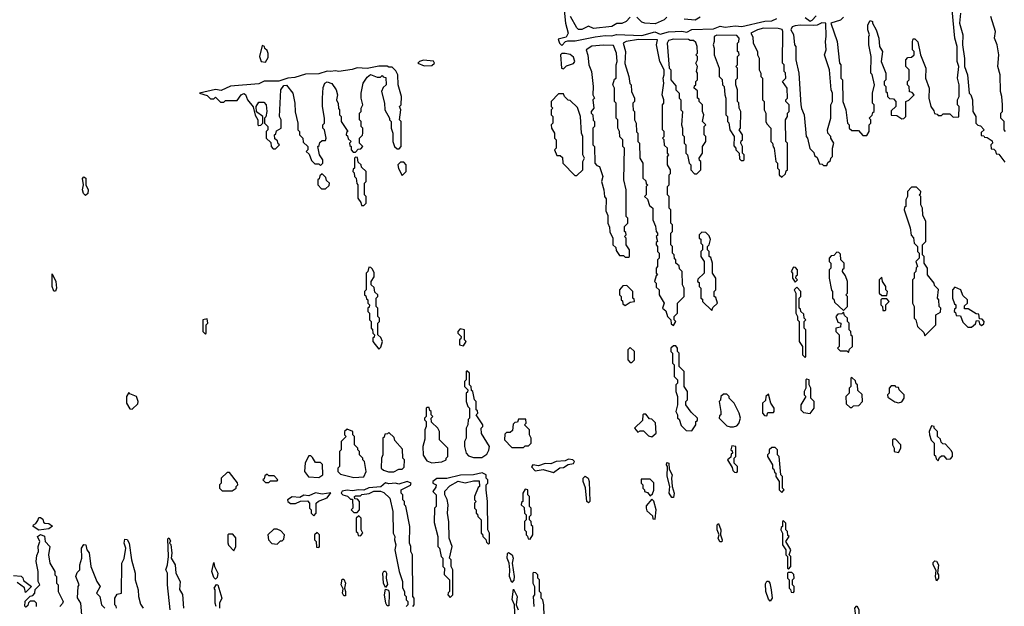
# Model space of a CAD drawing. Extents: x 2737310 to 2869991, y 870230 to 1012730.
# Tile 293 of 479: x 2778680 to 2784591, y 956797 to 960315. Entities that reach past the tile are written whole.
import ezdxf

# ---------------------------------------------------------------- set-up
doc = ezdxf.new("R2010")
doc.units = 0

msp = doc.modelspace()

# ---------------------------------------------------------------- linework, layer by layer
at = {"layer": '0CON02XD'}
for points in [[(2781925.7, 960595), (2781957.1, 960295), (2781972.5, 960235), (2781959.7, 960210.3), (2781911.7, 960198.3), (2781920, 960175), (2781935, 960160), (2781956.1, 960183.9), (2781971.4, 960188.6), (2782015, 960188.6), (2782135, 960213.1), (2782195, 960221.4), (2782235, 960218), (2782263.2, 960226.8), (2782415, 960221.2), (2782492.1, 960242.1), (2782525, 960228), (2782575, 960241.8), (2782655, 960246.7), (2782685, 960240.8), (2782715, 960256.9), (2782845, 960261.5), (2782885, 960276.7), (2782915, 960270.5), (2782975, 960279.1), (2783015, 960274.3), (2783152.8, 960307.2), (2783195, 960309.4), (2783225, 960323.5)], [(2783765, 959620), (2783780, 959645), (2783780, 959685), (2783790, 959695), (2783790, 959715), (2783780, 959725), (2783798.3, 959741.7), (2783801.7, 959758.3), (2783810, 959765), (2783810, 959805), (2783800, 959815), (2783800, 959875), (2783812.5, 959925), (2783797, 959987), (2783790, 959995), (2783792.5, 960095), (2783777.5, 960165), (2783777.5, 960215), (2783782.5, 960225), (2783772.5, 960255), (2783772.5, 960285), (2783785, 960310), (2783800, 960305), (2783800, 960295), (2783822.5, 960255), (2783837.5, 960205), (2783842.5, 960155), (2783860, 960125), (2783852.5, 960065), (2783880, 959995), (2783880, 959955), (2783870, 959945), (2783870, 959925), (2783880, 959915), (2783880, 959885), (2783888.3, 959878.3), (2783890, 959855), (2783901.7, 959841.7), (2783925, 959840), (2783940, 959825), (2783940, 959795), (2783911.7, 959768.3), (2783911.7, 959741.7), (2783945, 959740), (2783975, 959720), (2783988.3, 959721.7), (2784000, 959735), (2784000, 959825), (2784018.3, 959831.7), (2784050, 959865), (2784038.3, 959878.3), (2784021.7, 959881.7), (2784020, 959915), (2784010, 959925), (2784010, 959945), (2784020, 959955), (2784020, 960015), (2784000, 960035), (2784000, 960075), (2784011.7, 960088.3), (2784035, 960090), (2784050, 960105), (2784050, 960125), (2784040, 960135), (2784040, 960185), (2784045, 960200), (2784055, 960200), (2784071.7, 960181.7), (2784087.5, 960105), (2784120, 960025), (2784117.5, 959965), (2784140, 959905), (2784137.5, 959845), (2784150, 959795), (2784168.3, 959768.3), (2784171.7, 959751.7), (2784188.3, 959748.3), (2784195, 959740), (2784215, 959740), (2784225, 959750), (2784265, 959750), (2784285, 959730), (2784318.3, 959731.7), (2784320, 959795), (2784310, 959805), (2784310, 959835), (2784320, 959855), (2784320, 959925), (2784310, 959965), (2784317.5, 960035), (2784307.5, 960065), (2784307.5, 960155), (2784293.3, 960205), (2784277.5, 960375)], [(2784327.5, 960355), (2784322.5, 960295), (2784342.5, 960225), (2784340, 960165), (2784353, 960083), (2784352.5, 960035), (2784370, 959985), (2784380, 959875), (2784390, 959865), (2784400, 959835), (2784402.5, 959765), (2784420, 959735), (2784420, 959695), (2784431.7, 959681.7), (2784448.3, 959678.3), (2784470, 959655), (2784451.7, 959638.3), (2784451.7, 959621.7), (2784468.3, 959618.3), (2784471.7, 959611.7), (2784488.3, 959608.3), (2784518.3, 959588.3), (2784520, 959575), (2784510, 959565), (2784511.7, 959541.7), (2784528.3, 959538.3), (2784538.3, 959528.3), (2784541.7, 959511.7), (2784558.3, 959508.3), (2784595, 959460)], [(2782345, 960330), (2782320, 960305), (2782295, 960293.3), (2782265, 960292.5), (2782235, 960273.8), (2782125, 960262.5), (2782095, 960277.5), (2782055, 960257.5), (2782035, 960257.5), (2782025, 960267.5), (2781986.1, 960333.9)], [(2782565, 960330), (2782550, 960315), (2782495, 960290), (2782433.6, 960293.6), (2782415, 960300), (2782385, 960330)], [(2782765, 960330), (2782735, 960313.3), (2782668.3, 960318.3)], [(2783525, 959440), (2783531.7, 959458.3), (2783548.3, 959471.7), (2783550, 959485), (2783560, 959495), (2783560, 959545), (2783567.5, 959575), (2783550, 959605), (2783550, 959615), (2783532.5, 959635), (2783530, 959655), (2783550, 959725), (2783550, 959805), (2783560, 959825), (2783560, 959875), (2783552.5, 959895), (2783542.5, 960015), (2783512.5, 960105), (2783522.5, 960135), (2783516.7, 960185), (2783522.5, 960215), (2783520, 960295), (2783495, 960296.7), (2783467, 960283), (2783445, 960280), (2783365, 960283.3), (2783335, 960278.8), (2783317, 960273), (2783310, 960255), (2783326.4, 960226.4), (2783332.5, 960165), (2783340, 960155), (2783340, 960075), (2783357.5, 959995), (2783370, 959805), (2783373, 959783), (2783390, 959745), (2783402.5, 959615), (2783410, 959605), (2783423, 959543), (2783448.3, 959518.3), (2783451.7, 959501.7), (2783468.3, 959488.3), (2783481.7, 959451.7), (2783498.3, 959448.3), (2783505, 959440), (2783525, 959440)], [(2783395, 960329.4), (2783425, 960306.7), (2783438, 960312), (2783460.9, 960339.1)], [(2783625, 960330), (2783607.1, 960312.9), (2783550, 960295), (2783587.5, 960185), (2783602.5, 960055), (2783610, 960045), (2783610, 959965), (2783620, 959955), (2783622.5, 959825), (2783640, 959775), (2783650, 959695), (2783660, 959685), (2783660, 959665), (2783675, 959650), (2783715, 959650), (2783741.7, 959621.7), (2783765, 959620)], [(2784597.5, 959645), (2784590, 959655), (2784590, 959705), (2784570, 959725), (2784570, 959755), (2784580, 959765), (2784580, 959805), (2784576.7, 959855), (2784567.5, 959885), (2784566.7, 959985), (2784552.5, 960035), (2784557.5, 960105), (2784547.5, 960165), (2784532.5, 960205), (2784537.5, 960245), (2784510, 960335)], [(2783255, 959370), (2783278.3, 959391.7), (2783281.7, 959408.3), (2783290, 959415), (2783290, 959575), (2783280, 959585), (2783277.5, 959715), (2783290, 959735), (2783290, 959755), (2783300, 959765), (2783300, 959805), (2783280, 959825), (2783280, 959835), (2783290, 959845), (2783287.5, 959905), (2783260, 959945), (2783280, 959965), (2783277, 959997), (2783270, 960005), (2783270, 960045), (2783260, 960055), (2783262.5, 960245), (2783257, 960257), (2783233, 960263), (2783146.4, 960263.6), (2783110, 960255), (2783070, 960235), (2783081.7, 960211.7), (2783082.5, 960175), (2783110, 960125), (2783110, 960105), (2783120, 960085), (2783120, 960015), (2783130, 959995), (2783130, 959975), (2783140, 959965), (2783140, 959835), (2783150, 959825), (2783150, 959775), (2783160, 959755), (2783160, 959705), (2783165, 959690), (2783190, 959665), (2783190, 959585), (2783200, 959575), (2783203, 959553), (2783210, 959545), (2783220, 959465), (2783230, 959455), (2783230, 959425), (2783240, 959415), (2783240, 959385), (2783255, 959370)], [(2782605, 958480), (2782620, 958505), (2782610, 958515), (2782610, 958535), (2782630, 958555), (2782630, 958615), (2782670, 958655), (2782670, 958705), (2782660, 958725), (2782657.5, 958805), (2782641.7, 958821.7), (2782638.3, 958838.3), (2782620, 958855), (2782620, 958875), (2782611.7, 958881.7), (2782610, 958905), (2782600, 958915), (2782600, 958955), (2782590, 958965), (2782590, 959035), (2782600, 959045), (2782600, 959085), (2782590, 959095), (2782590, 959175), (2782580, 959185), (2782580, 959255), (2782570, 959265), (2782570, 959315), (2782580, 959325), (2782580, 959385), (2782587, 959393), (2782587.5, 959415), (2782570, 959445), (2782570, 959495), (2782577.5, 959505), (2782570, 959515), (2782570, 959545), (2782551.7, 959561.7), (2782550, 959595), (2782540, 959605), (2782550, 959615), (2782550, 959645), (2782540, 959655), (2782540, 959805), (2782547.5, 959815), (2782547.5, 959835), (2782537.5, 959865), (2782547.5, 959935), (2782542.5, 959965), (2782550, 959985), (2782550, 960015), (2782522.5, 960065), (2782502.5, 960165), (2782510, 960195), (2782395, 960196.2), (2782320, 960185), (2782302.5, 960175), (2782316.7, 960125), (2782313.6, 960053.6), (2782337.5, 959975), (2782343, 959933), (2782350, 959925), (2782352.5, 959885), (2782370, 959845), (2782370, 959825), (2782360, 959815), (2782360, 959805), (2782363.6, 959773.6), (2782370, 959765), (2782370, 959715), (2782380, 959695), (2782383, 959643), (2782390, 959635), (2782390, 959585), (2782400, 959575), (2782402.5, 959485), (2782420, 959455), (2782420, 959365), (2782438.3, 959348.3), (2782441.7, 959331.7), (2782450, 959325), (2782440, 959315), (2782440, 959265), (2782430, 959255), (2782448.3, 959238.3), (2782461.7, 959201.7), (2782480, 959185), (2782480, 959115), (2782497, 959077), (2782500, 959045), (2782510, 959035), (2782508.3, 959021.7), (2782500, 959015), (2782510, 958985), (2782501.7, 958978.3), (2782500, 958965), (2782510, 958955), (2782510, 958925), (2782520, 958915), (2782520, 958885), (2782510, 958875), (2782510, 958835), (2782500, 958825), (2782500, 958795), (2782510, 958785), (2782501.7, 958778.3), (2782490, 958745), (2782500, 958735), (2782501.7, 958711.7), (2782520, 958695), (2782520, 958665), (2782550, 958615), (2782540, 958585), (2782558.3, 958568.3), (2782570, 958535), (2782590, 958515), (2782591.7, 958491.7), (2782605, 958480)], [(2782745, 959390), (2782770, 959415), (2782770, 959465), (2782761.7, 959471.7), (2782760, 959485), (2782780, 959515), (2782780, 959555), (2782800, 959585), (2782800, 959615), (2782790, 959625), (2782790, 959675), (2782800, 959685), (2782780, 959705), (2782787.5, 959745), (2782780, 959765), (2782780, 959805), (2782760, 959825), (2782758.3, 959838.3), (2782750, 959845), (2782748.3, 959888.3), (2782730, 959905), (2782731.7, 959918.3), (2782740, 959925), (2782740, 959945), (2782750, 959955), (2782750, 959995), (2782742.5, 960005), (2782750, 960035), (2782740, 960055), (2782750, 960075), (2782750, 960095), (2782740, 960105), (2782750, 960115), (2782747.5, 960155), (2782738.3, 960178.3), (2782725, 960190), (2782705, 960190), (2782695, 960197.5), (2782605, 960198.8), (2782575, 960190), (2782567.5, 960175), (2782580, 960025), (2782590, 960015), (2782590, 959955), (2782618.3, 959918.3), (2782620, 959895), (2782640, 959875), (2782640, 959845), (2782650, 959835), (2782650, 959775), (2782660, 959765), (2782652.5, 959685), (2782660, 959665), (2782660, 959625), (2782670, 959615), (2782670, 959575), (2782680, 959565), (2782680, 959515), (2782690, 959505), (2782700, 959455), (2782710, 959445), (2782710, 959415), (2782731.7, 959391.7), (2782745, 959390)], [(2783025, 959470), (2783030, 959475), (2783030, 959505), (2783020, 959515), (2783020, 959555), (2783010, 959575), (2783011.7, 959588.3), (2783020, 959595), (2783020, 959625), (2783000, 959655), (2783007.5, 959665), (2783010, 959765), (2783000, 959785), (2782997, 959817), (2782990, 959825), (2782990, 959895), (2782980, 959925), (2782980, 959955), (2782990, 959965), (2782990, 960025), (2782980, 960035), (2782990, 960045), (2782990, 960095), (2783000, 960105), (2782998.3, 960118.3), (2782990, 960125), (2782990, 960175), (2782997, 960183), (2783000, 960205), (2782985, 960220), (2782865, 960222.5), (2782850, 960215), (2782850, 960185), (2782842.5, 960165), (2782850, 960145), (2782850, 960105), (2782880, 960025), (2782880, 959975), (2782897, 959957), (2782900, 959925), (2782910, 959915), (2782912.5, 959865), (2782920, 959845), (2782920, 959745), (2782930, 959735), (2782930, 959705), (2782937, 959697), (2782942.5, 959655), (2782970, 959615), (2782968.3, 959558.3), (2782980, 959545), (2782980, 959535), (2783000, 959515), (2783001.7, 959481.7), (2783011.7, 959471.7), (2783025, 959470)], [(2780155, 960060), (2780171.7, 960088.3), (2780171.7, 960111.7), (2780165, 960130), (2780151.7, 960141.7), (2780150, 960155), (2780135, 960160), (2780120, 960095), (2780130, 960065), (2780155, 960060)], [(2782335, 958890), (2782340, 958895), (2782340, 958935), (2782320, 958965), (2782320, 959005), (2782310, 959015), (2782320, 959025), (2782318.3, 959038.3), (2782310, 959045), (2782310, 959075), (2782330, 959095), (2782330, 959125), (2782320, 959135), (2782320, 959295), (2782307.5, 959355), (2782310, 959545), (2782300, 959555), (2782300, 959595), (2782283, 959613), (2782280, 959645), (2782270, 959665), (2782270, 959715), (2782260, 959725), (2782260, 959815), (2782250, 959825), (2782250, 959905), (2782240, 959925), (2782251.7, 959958.3), (2782260, 959965), (2782260, 960045), (2782266.7, 960065), (2782263.3, 960115), (2782245, 960160), (2782185, 960162.5), (2782113.9, 960156.1), (2782080, 960135), (2782091.7, 960101.7), (2782097.5, 960045), (2782112.5, 960005), (2782122.5, 959915), (2782120, 959865), (2782130, 959845), (2782120, 959835), (2782127.5, 959785), (2782110, 959765), (2782110, 959755), (2782120, 959745), (2782123, 959713), (2782130, 959705), (2782130, 959675), (2782120, 959665), (2782120, 959565), (2782130, 959555), (2782132.5, 959455), (2782145, 959440), (2782160, 959435), (2782180, 959375), (2782172.5, 959345), (2782187.5, 959295), (2782190, 959255), (2782201.7, 959241.7), (2782198.3, 959168.3), (2782211.7, 959141.7), (2782210, 959095), (2782221.7, 959071.7), (2782223, 959043), (2782240, 959005), (2782240, 958965), (2782258.3, 958948.3), (2782261.7, 958931.7), (2782281.7, 958901.7), (2782305, 958900), (2782315, 958890), (2782335, 958890)], [(2781108.3, 960038.3), (2781155, 960040), (2781170, 960055), (2781165, 960067.5), (2781105, 960072.5), (2781080, 960065), (2781070, 960055), (2781108.3, 960038.3)], [(2781945, 960020), (2781961.7, 960038.3), (2782005, 960052.5), (2782013.3, 960065), (2782005, 960090), (2781985, 960106.7), (2781955, 960113.3), (2781935, 960112.5), (2781927.5, 960105), (2781932.5, 960025), (2781945, 960020)], [(2780485, 959440), (2780500, 959455), (2780500, 959475), (2780480, 959505), (2780470, 959555), (2780478.3, 959561.7), (2780481.7, 959578.3), (2780495, 959590), (2780515, 959590), (2780520, 959605), (2780510, 959655), (2780500, 959665), (2780500, 959685), (2780510, 959695), (2780510, 959725), (2780497.5, 959795), (2780496.7, 959845), (2780500.7, 959909.3), (2780512.5, 959935), (2780525, 959942.5), (2780553, 959933), (2780580, 959895), (2780587.5, 959865), (2780582.5, 959835), (2780591.7, 959811.7), (2780593, 959783), (2780600, 959775), (2780600, 959745), (2780610, 959735), (2780610, 959705), (2780650, 959645), (2780641.7, 959638.3), (2780640, 959625), (2780648.3, 959618.3), (2780651.7, 959601.7), (2780670, 959585), (2780660, 959575), (2780661.7, 959561.7), (2780670, 959555), (2780670, 959535), (2780681.7, 959521.7), (2780695, 959520), (2780711.7, 959538.3), (2780728.3, 959541.7), (2780740, 959555), (2780720, 959575), (2780720, 959605), (2780737, 959623), (2780740, 959635), (2780740, 959665), (2780730, 959675), (2780730, 959705), (2780720, 959715), (2780720, 959755), (2780730, 959765), (2780730, 959785), (2780740, 959805), (2780730, 959845), (2780730, 959875), (2780742.5, 959935), (2780765, 959970), (2780785, 959987.5), (2780825, 959970), (2780845, 959970), (2780855, 959980), (2780861.7, 959971.7), (2780878.3, 959968.3), (2780880, 959925), (2780861.7, 959908.3), (2780852.5, 959885), (2780870, 959815), (2780872.5, 959775), (2780900, 959725), (2780900, 959715), (2780910, 959705), (2780910, 959665), (2780920, 959635), (2780920, 959585), (2780930, 959555), (2780945, 959540), (2780958.3, 959541.7), (2780970, 959555), (2780970, 959705), (2780960, 959715), (2780967.5, 959775), (2780960, 959795), (2780970, 959805), (2780972.5, 959855), (2780952.5, 959925), (2780950, 959985), (2780938.3, 960008.3), (2780915, 960030), (2780895, 960030), (2780885, 960036.7), (2780835, 960036.7), (2780765, 960022.5), (2780705, 960026.7), (2780675, 960016.2), (2780596.1, 960003.9), (2780575, 960008.8), (2780545, 960003.8), (2780525, 960006), (2780475, 959990), (2780395, 959988), (2780331.7, 959968.3), (2780290, 959965), (2780235, 959946.2), (2780147, 959947), (2780115, 959931.2), (2779945, 959916), (2779889.3, 959890.7), (2779855, 959896.2), (2779760, 959875), (2779805, 959860), (2779825, 959840), (2779845, 959840), (2779855, 959850), (2779885, 959820), (2779905, 959820), (2779915, 959830), (2779985, 959830), (2780010, 959865), (2780025, 959872.5), (2780035, 959867.5), (2780047.5, 959835), (2780081.7, 959791.7), (2780093, 959743), (2780110, 959715), (2780110, 959685), (2780115, 959680), (2780128.3, 959681.7), (2780140, 959695), (2780140, 959735), (2780101.7, 959761.7), (2780100, 959795), (2780115, 959820), (2780145, 959820), (2780160, 959805), (2780162.5, 959765), (2780157, 959733), (2780150, 959725), (2780150, 959695), (2780170, 959675), (2780170, 959655), (2780160, 959645), (2780160, 959605), (2780188.3, 959578.3), (2780190, 959555), (2780201.7, 959541.7), (2780215, 959540), (2780240, 959565), (2780231.7, 959571.7), (2780228.3, 959588.3), (2780211.7, 959601.7), (2780210, 959625), (2780218.3, 959631.7), (2780221.7, 959648.3), (2780250, 959665), (2780250, 959715), (2780240, 959735), (2780247.5, 959895), (2780265, 959920), (2780281.7, 959921.7), (2780320, 959875), (2780332.5, 959815), (2780333.6, 959763.6), (2780350, 959695), (2780350, 959655), (2780360, 959645), (2780360, 959625), (2780380, 959605), (2780381.7, 959581.7), (2780410, 959555), (2780410, 959535), (2780400, 959525), (2780418.3, 959508.3), (2780431.7, 959471.7), (2780451.7, 959451.7), (2780475, 959450), (2780485, 959440)], [(2782025, 959380), (2782060, 959415), (2782060, 959465), (2782070, 959485), (2782060, 959505), (2782060, 959615), (2782052.5, 959635), (2782047.5, 959735), (2782028.3, 959788.3), (2781985, 959830), (2781971.7, 959831.7), (2781950, 959855), (2781945, 959870), (2781915, 959870), (2781870, 959825), (2781870, 959795), (2781880, 959785), (2781870, 959775), (2781870, 959745), (2781880, 959735), (2781880, 959695), (2781870, 959685), (2781872.5, 959665), (2781890, 959635), (2781890, 959605), (2781900, 959595), (2781900, 959545), (2781890, 959535), (2781905, 959500), (2781925, 959500), (2781938.3, 959488.3), (2781940, 959455), (2782011.7, 959381.7), (2782025, 959380)], [(2780745, 959200), (2780760, 959215), (2780760, 959255), (2780750, 959265), (2780750, 959335), (2780760, 959345), (2780760, 959405), (2780731.7, 959431.7), (2780730, 959445), (2780711.7, 959461.7), (2780708.3, 959488.3), (2780695, 959490), (2780690, 959485), (2780690, 959425), (2780681.7, 959418.3), (2780680, 959405), (2780687, 959397), (2780690, 959375), (2780700, 959365), (2780703, 959333), (2780710, 959325), (2780710, 959245), (2780728.3, 959218.3), (2780731.7, 959201.7), (2780745, 959200)], [(2780975, 959380), (2781000, 959405), (2781000, 959445), (2780985, 959460), (2780965, 959460), (2780950, 959445), (2780953, 959423), (2780975, 959380)], [(2779075, 959260), (2779062.9, 959272.9), (2779056, 959295), (2779063.3, 959325), (2779057, 959363), (2779065, 959372.5), (2779076.7, 959365), (2779077.5, 959325), (2779091.2, 959295), (2779088, 959272), (2779075, 959260)], [(2780515, 959300), (2780538.3, 959321.7), (2780540, 959335), (2780521.7, 959351.7), (2780518.3, 959368.3), (2780495, 959390), (2780481.7, 959378.3), (2780478.3, 959361.7), (2780470, 959355), (2780470, 959325), (2780491.7, 959301.7), (2780515, 959300)], [(2784115, 958420), (2784180, 958485), (2784180, 958545), (2784208.3, 958561.7), (2784210, 958585), (2784200, 958595), (2784197.5, 958635), (2784190, 958645), (2784197, 958697), (2784171.7, 958721.7), (2784170, 958735), (2784130, 958785), (2784130, 958825), (2784110, 958855), (2784110, 958895), (2784100, 958905), (2784100, 958965), (2784120, 958985), (2784120, 959105), (2784103, 959143), (2784100, 959185), (2784090, 959205), (2784090, 959255), (2784080, 959265), (2784088.3, 959271.7), (2784090, 959285), (2784065, 959310), (2784035, 959310), (2784010, 959285), (2784010, 959255), (2784000, 959235), (2784000, 959195), (2783991.7, 959188.3), (2783990, 959175), (2784027, 959067), (2784033, 959023), (2784047, 959007), (2784050, 958975), (2784070, 958955), (2784070, 958925), (2784080, 958915), (2784080, 958885), (2784060, 958865), (2784070, 958835), (2784063, 958827), (2784060, 958805), (2784050, 958795), (2784050, 958765), (2784040, 958755), (2784040, 958615), (2784050, 958595), (2784050, 958525), (2784060, 958515), (2784070, 958475), (2784108.3, 958438.3), (2784115, 958420)], [(2782835, 958570), (2782841.7, 958588.3), (2782870, 958615), (2782858.3, 958648.3), (2782850, 958655), (2782850, 958685), (2782860, 958695), (2782860, 958765), (2782840, 958795), (2782840, 958855), (2782828.3, 958888.3), (2782820, 958895), (2782820, 958925), (2782810, 958935), (2782810, 958955), (2782820, 958965), (2782827, 958997), (2782818.3, 959018.3), (2782798.3, 959038.3), (2782775, 959040), (2782760, 959025), (2782760, 959005), (2782768.3, 958998.3), (2782770, 958975), (2782780, 958965), (2782780, 958935), (2782770, 958925), (2782770, 958895), (2782790, 958865), (2782790, 958795), (2782751.7, 958758.3), (2782750, 958745), (2782758.3, 958738.3), (2782760, 958715), (2782770, 958705), (2782770, 958645), (2782778.3, 958638.3), (2782780, 958625), (2782835, 958570)], [(2783625, 958570), (2783650, 958595), (2783650, 958655), (2783640, 958665), (2783650, 958675), (2783650, 958745), (2783638.3, 958778.3), (2783620, 958805), (2783621.7, 958818.3), (2783630, 958825), (2783630, 958855), (2783610, 958875), (2783608.3, 958908.3), (2783598.3, 958918.3), (2783585, 958920), (2783568.3, 958901.7), (2783551.7, 958898.3), (2783540, 958885), (2783540, 958865), (2783550, 958855), (2783550, 958825), (2783540, 958815), (2783540, 958765), (2783553, 958693), (2783560, 958685), (2783560, 958645), (2783568.3, 958638.3), (2783571.7, 958621.7), (2783625, 958570)], [(2780835, 958340), (2780848.3, 958351.7), (2780857.5, 958385), (2780848.3, 958408.3), (2780830, 958425), (2780830, 958495), (2780840, 958505), (2780840, 958525), (2780830, 958535), (2780830, 958585), (2780820, 958595), (2780820, 958645), (2780830, 958655), (2780830, 958665), (2780811.7, 958681.7), (2780808.3, 958708.3), (2780790, 958725), (2780790, 958745), (2780807.5, 958772.5), (2780807, 958797), (2780798.3, 958818.3), (2780788.3, 958828.3), (2780775, 958830), (2780770, 958805), (2780760, 958795), (2780760, 958695), (2780750, 958685), (2780750, 958665), (2780758.3, 958658.3), (2780761.7, 958641.7), (2780770, 958635), (2780770, 958615), (2780780, 958605), (2780778.3, 958591.7), (2780770, 958585), (2780770, 958565), (2780780, 958555), (2780780, 958515), (2780790, 958505), (2780790, 958465), (2780798.3, 958458.3), (2780800, 958435), (2780810, 958425), (2780808.3, 958411.7), (2780800, 958405), (2780800, 958385), (2780835, 958340)], [(2783335, 958740), (2783350, 958755), (2783340, 958765), (2783341.7, 958778.3), (2783350, 958785), (2783350, 958815), (2783338.3, 958828.3), (2783325, 958830), (2783312.5, 958805), (2783320, 958795), (2783320, 958765), (2783335, 958740)], [(2778895, 958687.5), (2778885, 958687.5), (2778874, 958715), (2778875, 958790), (2778895.9, 958745.9), (2778900, 958705), (2778895, 958687.5)], [(2783885, 958660), (2783890, 958685), (2783880, 958695), (2783880, 958715), (2783860, 958745), (2783855, 958770), (2783840, 958755), (2783840, 958675), (2783855, 958660), (2783885, 958660)], [(2782315, 958600), (2782345, 958620), (2782370, 958625), (2782368.3, 958638.3), (2782360, 958645), (2782360, 958685), (2782325, 958720), (2782301.7, 958718.3), (2782280, 958695), (2782280, 958665), (2782290, 958655), (2782290, 958635), (2782298.3, 958628.3), (2782301.7, 958611.7), (2782315, 958600)], [(2783395, 958290), (2783400, 958295), (2783400, 958455), (2783390, 958465), (2783390, 958505), (2783400, 958515), (2783390, 958525), (2783388.3, 958548.3), (2783370, 958565), (2783368.3, 958578.3), (2783360, 958585), (2783360, 958645), (2783370, 958655), (2783370, 958685), (2783345, 958710), (2783330, 958695), (2783340, 958675), (2783340, 958555), (2783350, 958535), (2783350, 958515), (2783360, 958505), (2783360, 958385), (2783380, 958355), (2783380, 958305), (2783395, 958290)], [(2784395, 958470), (2784418.3, 958491.7), (2784425, 958510), (2784438.3, 958508.3), (2784441.7, 958491.7), (2784455, 958480), (2784468.3, 958491.7), (2784470, 958505), (2784458.3, 958518.3), (2784441.7, 958521.7), (2784438.3, 958548.3), (2784421.7, 958551.7), (2784375, 958580), (2784351.7, 958581.7), (2784351.7, 958598.3), (2784370, 958615), (2784370, 958635), (2784341.7, 958661.7), (2784330, 958695), (2784295, 958710), (2784280, 958695), (2784280, 958645), (2784291.7, 958611.7), (2784300, 958605), (2784300, 958585), (2784291.7, 958578.3), (2784290, 958565), (2784298.3, 958558.3), (2784301.7, 958541.7), (2784328.3, 958538.3), (2784341.7, 958501.7), (2784371.7, 958471.7), (2784395, 958470)], [(2783875, 958570), (2783880, 958575), (2783880, 958605), (2783900, 958625), (2783885, 958640), (2783855, 958640), (2783850, 958635), (2783850, 958605), (2783860, 958595), (2783861.7, 958571.7), (2783875, 958570)], [(2779795, 958430), (2779800, 958435), (2779800, 958485), (2779810, 958495), (2779805, 958520), (2779780, 958515), (2779780, 958445), (2779795, 958430)], [(2783655, 958320), (2783661.7, 958338.3), (2783680, 958355), (2783680, 958415), (2783671.7, 958421.7), (2783670, 958445), (2783660, 958455), (2783660, 958495), (2783650, 958505), (2783650, 958525), (2783631.7, 958541.7), (2783625, 958560), (2783615, 958550), (2783591.7, 958548.3), (2783580, 958535), (2783591.7, 958501.7), (2783610, 958495), (2783608.3, 958471.7), (2783580, 958465), (2783580, 958445), (2783600, 958425), (2783600, 958355), (2783590, 958345), (2783605, 958330), (2783645, 958330), (2783655, 958320)], [(2781345, 958360), (2781360, 958385), (2781350, 958395), (2781350, 958455), (2781325, 958460), (2781310, 958445), (2781310, 958435), (2781330, 958415), (2781328.3, 958401.7), (2781320, 958395), (2781320, 958365), (2781345, 958360)], [(2782355, 958260), (2782370, 958275), (2782370, 958325), (2782345, 958350), (2782330, 958335), (2782330, 958275), (2782345, 958260), (2782355, 958260)], [(2782715, 957850), (2782740, 957885), (2782740, 957905), (2782748.3, 957911.7), (2782750, 957925), (2782711.7, 957961.7), (2782680, 958005), (2782680, 958025), (2782690, 958035), (2782690, 958085), (2782670, 958115), (2782670, 958205), (2782640, 958235), (2782640, 958315), (2782630, 958325), (2782630, 958345), (2782618.3, 958358.3), (2782605, 958360), (2782590, 958345), (2782590, 958325), (2782600, 958315), (2782600, 958255), (2782610, 958245), (2782610, 958175), (2782630, 958155), (2782630, 958135), (2782620, 958125), (2782620, 958085), (2782630, 958055), (2782630, 958005), (2782620, 957965), (2782630, 957945), (2782630, 957925), (2782638.3, 957918.3), (2782651.7, 957881.7), (2782681.7, 957851.7), (2782715, 957850)], [(2781455, 957690), (2781485, 957710), (2781497, 957733), (2781500, 957755), (2781453, 957833), (2781450, 957865), (2781460, 957875), (2781460, 957885), (2781420, 957945), (2781430, 957955), (2781428.3, 957968.3), (2781420, 957975), (2781420, 958025), (2781410, 958035), (2781400, 958085), (2781391.7, 958091.7), (2781390, 958115), (2781380, 958125), (2781380, 958195), (2781365, 958210), (2781360, 958205), (2781360, 958155), (2781350, 958145), (2781350, 958115), (2781370, 958095), (2781368.3, 958081.7), (2781360, 958075), (2781360, 958025), (2781370, 957995), (2781380, 957985), (2781380, 957925), (2781373, 957917), (2781370, 957885), (2781360, 957865), (2781360, 957805), (2781350, 957785), (2781350, 957755), (2781360, 957715), (2781375, 957700), (2781405, 957690), (2781455, 957690)], [(2783675, 957990), (2783685, 958000), (2783718.3, 958001.7), (2783740, 958025), (2783737, 958067), (2783711.7, 958091.7), (2783710, 958125), (2783701.7, 958131.7), (2783698.3, 958148.3), (2783675, 958170), (2783670, 958165), (2783670, 958115), (2783660, 958105), (2783660, 958075), (2783640, 958055), (2783641.7, 958011.7), (2783665, 957990), (2783675, 957990)], [(2783425, 957952.5), (2783450, 957985), (2783450, 958025), (2783430, 958045), (2783430, 958105), (2783420, 958125), (2783420, 958155), (2783405, 958160), (2783400, 958155), (2783400, 958105), (2783390, 958085), (2783390, 958065), (2783400, 958055), (2783370, 958005), (2783370, 957975), (2783385, 957960), (2783425, 957952.5)], [(2783955, 958017.5), (2783975, 958022.5), (2783990, 958045), (2783990, 958065), (2783960, 958095), (2783955, 958110), (2783941.7, 958111.7), (2783935, 958120), (2783911.7, 958118.3), (2783900, 958105), (2783900, 958075), (2783890, 958065), (2783891.7, 958051.7), (2783933, 958023), (2783955, 958017.5)], [(2779355, 957980), (2779388.3, 958011.7), (2779390, 958025), (2779380, 958055), (2779341.7, 958071.7), (2779335, 958080), (2779320, 958055), (2779320, 958015), (2779341.7, 957981.7), (2779355, 957980)], [(2782945, 957872.5), (2782965, 957873.3), (2782985, 957880), (2782997, 957893), (2783007.5, 957925), (2783000, 957955), (2782970, 958015), (2782940, 958045), (2782940, 958055), (2782925, 958070), (2782905, 958070), (2782890, 958055), (2782887, 958033), (2782880, 958025), (2782890, 957965), (2782890, 957945), (2782881.7, 957938.3), (2782880, 957925), (2782925, 957880), (2782945, 957872.5)], [(2783165, 957940), (2783171.7, 957958.3), (2783205, 957960), (2783210, 957965), (2783210, 957985), (2783190, 958015), (2783175, 958070), (2783160, 958055), (2783158.3, 958031.7), (2783140, 958015), (2783140, 957955), (2783151.7, 957941.7), (2783165, 957940)], [(2781155, 957657.5), (2781215, 957662.5), (2781240, 957675), (2781240, 957685), (2781250, 957695), (2781250, 957745), (2781200, 957795), (2781200, 957845), (2781190, 957865), (2781151.7, 957901.7), (2781150, 957925), (2781160, 957935), (2781150, 957945), (2781150, 957965), (2781141.7, 957971.7), (2781138.3, 957988.3), (2781125, 957990), (2781120, 957985), (2781120, 957935), (2781110, 957925), (2781110, 957915), (2781120, 957905), (2781120, 957875), (2781112.5, 957855), (2781111.7, 957798.3), (2781100, 957755), (2781103, 957703), (2781125, 957670), (2781155, 957657.5)], [(2782475, 957812.5), (2782500, 957835), (2782497, 957897), (2782475, 957920), (2782461.7, 957921.7), (2782438.3, 957948.3), (2782425, 957950), (2782420, 957945), (2782418.3, 957911.7), (2782370, 957865), (2782391.7, 957841.7), (2782405, 957850), (2782425, 957850), (2782455, 957820), (2782475, 957812.5)], [(2781705, 957750), (2781715, 957760), (2781735, 957760), (2781750, 957775), (2781750, 957805), (2781740, 957825), (2781740, 957855), (2781710, 957885), (2781720, 957895), (2781718.3, 957918.3), (2781675, 957920), (2781668.3, 957901.7), (2781651.7, 957898.3), (2781641.7, 957888.3), (2781638.3, 957851.7), (2781625, 957840), (2781601.7, 957838.3), (2781591.7, 957828.3), (2781590, 957795), (2781635, 957750), (2781705, 957750)], [(2784195, 957670), (2784201.7, 957688.3), (2784215, 957700), (2784228.3, 957698.3), (2784245, 957680), (2784268.3, 957681.7), (2784280, 957695), (2784280, 957715), (2784275, 957730), (2784238.3, 957768.3), (2784221.7, 957771.7), (2784211.7, 957781.7), (2784208.3, 957798.3), (2784190, 957815), (2784190, 957845), (2784170, 957865), (2784170, 957875), (2784155, 957880), (2784140, 957845), (2784142.5, 957825), (2784153, 957793), (2784170, 957775), (2784170, 957705), (2784178.3, 957698.3), (2784181.7, 957681.7), (2784195, 957670)], [(2780685, 957570), (2780745, 957572.5), (2780760, 957605), (2780750, 957665), (2780740, 957675), (2780740, 957685), (2780720, 957705), (2780720, 957725), (2780710, 957735), (2780710, 957745), (2780690, 957765), (2780690, 957815), (2780680, 957825), (2780680, 957845), (2780645, 957860), (2780630, 957845), (2780630, 957825), (2780640, 957815), (2780610, 957785), (2780610, 957735), (2780600, 957725), (2780600, 957635), (2780590, 957625), (2780590, 957605), (2780605, 957590), (2780685, 957570)], [(2780925, 957602.5), (2780955, 957620), (2780975, 957620), (2780988.3, 957631.7), (2780990, 957675), (2780980, 957685), (2780978.3, 957738.3), (2780931.7, 957791.7), (2780928.3, 957808.3), (2780895, 957840), (2780888.3, 957831.7), (2780871.7, 957828.3), (2780868.3, 957811.7), (2780860, 957805), (2780860, 957705), (2780852.5, 957685), (2780850, 957625), (2780863, 957613), (2780893, 957603), (2780925, 957602.5)], [(2782985, 957600), (2782990, 957605), (2782990, 957635), (2782970, 957655), (2782970, 957685), (2782980, 957695), (2782980, 957755), (2782955, 957760), (2782950, 957735), (2782958.3, 957728.3), (2782960, 957715), (2782951.7, 957708.3), (2782948.3, 957691.7), (2782930, 957675), (2782958.3, 957628.3), (2782961.7, 957611.7), (2782971.7, 957601.7), (2782985, 957600)], [(2783255, 957480), (2783270, 957495), (2783260, 957505), (2783260, 957575), (2783250, 957585), (2783240, 957695), (2783230, 957705), (2783230, 957735), (2783215, 957750), (2783195, 957750), (2783180, 957735), (2783180, 957715), (2783170, 957705), (2783170, 957695), (2783200, 957645), (2783200, 957625), (2783208.3, 957618.3), (2783211.7, 957601.7), (2783220, 957595), (2783220, 957575), (2783240, 957545), (2783240, 957495), (2783255, 957480)], [(2783955, 957720), (2783970, 957745), (2783970, 957765), (2783938.3, 957798.3), (2783925, 957800), (2783920, 957795), (2783920, 957765), (2783930, 957745), (2783930, 957725), (2783955, 957720)], [(2780475, 957570), (2780500, 957585), (2780497, 957647), (2780485, 957660), (2780455, 957660), (2780438.3, 957688.3), (2780428.3, 957698.3), (2780415, 957700), (2780393, 957657), (2780390, 957605), (2780413, 957573), (2780475, 957570)], [(2781885, 957600), (2781923, 957627), (2781945, 957630), (2781973, 957647), (2782005, 957652.5), (2782010, 957665), (2782000, 957675), (2781975, 957680), (2781955, 957668.8), (2781900, 957665), (2781868.3, 957651.7), (2781835, 957653.3), (2781795, 957640), (2781760, 957645), (2781753, 957633), (2781775, 957610), (2781823, 957617), (2781885, 957600)], [(2782605, 957450), (2782595, 957450), (2782578.8, 957475), (2782582.5, 957515), (2782567, 957577), (2782570, 957635), (2782563.3, 957645), (2782565, 957660), (2782577.5, 957655), (2782578.3, 957618.3), (2782596.2, 957585), (2782592.5, 957565), (2782597.5, 957515), (2782610, 957475), (2782605, 957450)], [(2779955, 957490), (2779980, 957505), (2779980, 957515), (2779990, 957525), (2779987, 957537), (2779938.3, 957598.3), (2779925, 957600), (2779890, 957565), (2779890, 957535), (2779880, 957525), (2779880, 957505), (2779895, 957490), (2779955, 957490)], [(2780175, 957540), (2780185, 957550), (2780225, 957550), (2780230, 957555), (2780208.3, 957578.3), (2780175, 957580), (2780165, 957590), (2780151.7, 957578.3), (2780148.3, 957561.7), (2780140, 957555), (2780155, 957540), (2780175, 957540)], [(2781265, 956850), (2781280, 956865), (2781280, 957015), (2781270, 957035), (2781270, 957075), (2781260, 957085), (2781276.7, 957155), (2781257.5, 957205), (2781257, 957303), (2781247.5, 957355), (2781252.5, 957405), (2781246.4, 957436.4), (2781232.5, 957465), (2781233, 957487), (2781261.7, 957518.3), (2781313, 957547), (2781355, 957536.7), (2781405, 957550), (2781438.3, 957548.3), (2781440, 957515), (2781431.7, 957508.3), (2781410, 957455), (2781410, 957435), (2781420, 957425), (2781410, 957415), (2781410, 957385), (2781420, 957375), (2781420, 957355), (2781428.3, 957348.3), (2781430, 957335), (2781450, 957315), (2781450, 957235), (2781458.3, 957228.3), (2781460, 957215), (2781478.3, 957198.3), (2781481.7, 957181.7), (2781495, 957170), (2781500, 957175), (2781500, 957235), (2781490, 957255), (2781487.5, 957425), (2781480, 957495), (2781480, 957525), (2781490, 957535), (2781490, 957555), (2781480, 957565), (2781480, 957585), (2781456.4, 957596.4), (2781405, 957585.8), (2781326.4, 957583.6), (2781245, 957562.5), (2781185, 957562.5), (2781160, 957545), (2781160, 957535), (2781180, 957525), (2781178.3, 957511.7), (2781160, 957485), (2781180, 957465), (2781180, 957395), (2781170, 957385), (2781168.3, 957298.3), (2781190, 957215), (2781190, 957155), (2781200, 957145), (2781210, 957095), (2781220, 957085), (2781220, 957035), (2781230, 957025), (2781228.3, 956988.3), (2781260, 956955), (2781260, 956885), (2781251.7, 956878.3), (2781250, 956865), (2781265, 956850)], [(2782095, 957417.5), (2782083.8, 957425), (2782076.4, 957506.4), (2782062, 957545), (2782063.3, 957565), (2782075, 957577.5), (2782093.3, 957565), (2782099.2, 957545), (2782102.5, 957425), (2782095, 957417.5)], [(2781040, 956795), (2781047.5, 956805), (2781047.5, 956845), (2781040, 956855), (2781037.5, 957105), (2781027.5, 957125), (2781027.5, 957155), (2781020, 957175), (2781022.5, 957275), (2780997, 957397), (2780990, 957405), (2780990, 957425), (2780980, 957435), (2780980, 957465), (2780970, 957475), (2780970, 957495), (2781027, 957523), (2781030, 957535), (2781005, 957545.8), (2780955, 957530), (2780935, 957536.2), (2780895, 957531.2), (2780875, 957536.7), (2780847, 957513), (2780775, 957507.5), (2780745, 957492.5), (2780715, 957496.2), (2780675, 957488.8), (2780645, 957493.3), (2780615, 957486.7), (2780610, 957475), (2780620, 957465), (2780647, 957457), (2780665, 957440), (2780678.3, 957438.3), (2780680, 957385), (2780670, 957375), (2780685, 957360), (2780705, 957360), (2780720, 957375), (2780720, 957425), (2780708.3, 957438.3), (2780691.7, 957441.7), (2780690, 957455), (2780695, 957460), (2780725, 957460), (2780733, 957467), (2780777, 957473), (2780805, 957487.5), (2780845, 957487.5), (2780865, 957480), (2780902.5, 957445), (2780920, 957365), (2780922.5, 957235), (2780932.5, 957215), (2780930, 957195), (2780937.5, 957165), (2780932.5, 957135), (2780957.5, 957005), (2780977.5, 956945), (2780978.3, 956908.3), (2780990, 956885), (2780990, 956865), (2781000, 956855), (2781000, 956835), (2781010, 956825), (2781010, 956805), (2781000, 956795)], [(2782465, 957460), (2782478.3, 957471.7), (2782487, 957493), (2782487, 957537), (2782465, 957560), (2782411.7, 957558.3), (2782410, 957535), (2782420, 957525), (2782420, 957505), (2782430, 957495), (2782430, 957485), (2782448.3, 957478.3), (2782465, 957460)], [(2780445, 957340), (2780460, 957355), (2780460, 957415), (2780473, 957427), (2780525, 957447.5), (2780547, 957477), (2780495, 957468.8), (2780455, 957476.7), (2780415, 957460), (2780385, 957462.5), (2780361.2, 957448.8), (2780315, 957454), (2780287.5, 957435), (2780290, 957425), (2780305, 957413.3), (2780336.4, 957413.6), (2780365, 957427.5), (2780408.3, 957428.3), (2780420, 957415), (2780420, 957385), (2780430, 957375), (2780430, 957355), (2780445, 957340)], [(2781745, 957200), (2781760, 957225), (2781760, 957275), (2781751.7, 957281.7), (2781750, 957305), (2781740, 957315), (2781740, 957335), (2781750, 957345), (2781750, 957385), (2781740, 957395), (2781740, 957455), (2781730, 957465), (2781730, 957495), (2781715, 957500), (2781700, 957475), (2781700, 957425), (2781691.7, 957418.3), (2781690, 957405), (2781708.3, 957388.3), (2781710, 957355), (2781720, 957345), (2781720, 957315), (2781710, 957305), (2781710, 957255), (2781720, 957245), (2781720, 957225), (2781728.3, 957218.3), (2781731.7, 957201.7), (2781745, 957200)], [(2782495, 957320), (2782500, 957375), (2782487, 957427), (2782475, 957440), (2782441.7, 957398.3), (2782440, 957385), (2782445, 957370), (2782478.3, 957338.3), (2782481.7, 957321.7), (2782495, 957320)], [(2780725, 957220), (2780740, 957235), (2780730, 957255), (2780730, 957325), (2780715, 957340), (2780700, 957325), (2780700, 957245), (2780708.3, 957238.3), (2780711.7, 957221.7), (2780725, 957220)], [(2778795, 957253.8), (2778760, 957275), (2778762.5, 957285), (2778776.4, 957293.6), (2778788.3, 957311.7), (2778795, 957330), (2778805, 957330), (2778818.3, 957318.3), (2778821.7, 957301.7), (2778830, 957295), (2778855, 957292.5), (2778876.7, 957276.7), (2778855, 957261.2), (2778795, 957253.8)], [(2782895, 957182.5), (2782882.5, 957182.5), (2782874, 957205), (2782880, 957225), (2782867.5, 957255), (2782867.5, 957285), (2782875, 957292.5), (2782888.8, 957255), (2782886.7, 957225), (2782898, 957195), (2782895, 957182.5)], [(2783295, 957020), (2783310, 957035), (2783310, 957095), (2783300, 957105), (2783310, 957135), (2783280, 957185), (2783300, 957215), (2783291.7, 957221.7), (2783290, 957245), (2783280, 957255), (2783280, 957295), (2783265, 957310), (2783260, 957305), (2783260, 957275), (2783251.7, 957268.3), (2783250, 957255), (2783260, 957235), (2783260, 957165), (2783280, 957135), (2783280, 957105), (2783290, 957095), (2783290, 957025), (2783295, 957020)], [(2778710, 956795), (2778711.7, 956828.3), (2778741.7, 956858.3), (2778758.3, 956861.7), (2778770, 956875), (2778771.7, 956898.3), (2778800, 956925), (2778790, 956945), (2778790, 957005), (2778777.5, 957065), (2778781.7, 957101.7), (2778792.5, 957125), (2778790, 957155), (2778800, 957185), (2778787.5, 957215), (2778805, 957226.7), (2778828.3, 957218.3), (2778832.5, 957185), (2778860, 957155), (2778853.3, 957105), (2778860, 957055), (2778890, 957005), (2778890, 956985), (2778900, 956975), (2778900, 956935), (2778910, 956925), (2778910, 956885), (2778940, 956825), (2778937, 956813), (2778920, 956795)], [(2779965, 957130), (2779977.5, 957155), (2779977, 957207), (2779958.3, 957228.3), (2779935, 957230), (2779930, 957225), (2779928.3, 957178.3), (2779933.6, 957163.6), (2779965, 957130)], [(2780225, 957170), (2780245, 957190), (2780255, 957190), (2780265, 957200), (2780270, 957225), (2780248.3, 957248.3), (2780225, 957260), (2780205, 957260), (2780170, 957225), (2780172.5, 957195), (2780193, 957173), (2780225, 957170)], [(2780475, 957150), (2780480, 957155), (2780480, 957225), (2780465, 957240), (2780450, 957225), (2780450, 957195), (2780460, 957185), (2780461.7, 957151.7), (2780475, 957150)], [(2779052.5, 956745), (2779047.5, 956815), (2779027, 956847), (2779030, 956915), (2779037.5, 956925), (2779017.5, 956975), (2779025, 957000), (2779040, 957015), (2779040, 957045), (2779052.5, 957085), (2779050, 957145), (2779065, 957167.5), (2779076.1, 957166.1), (2779082.5, 957135), (2779096.4, 957116.4), (2779107.5, 957035), (2779142.5, 956945), (2779162.5, 956915), (2779140, 956875), (2779160, 956855), (2779170, 956805), (2779190, 956785)], [(2779260, 956785), (2779258.3, 956798.3), (2779250, 956805), (2779250, 956845), (2779265, 956870), (2779290, 956875), (2779292.5, 957055), (2779306.4, 957083.6), (2779317.5, 957145), (2779306.7, 957175), (2779310.7, 957199.3), (2779325, 957197.5), (2779336.1, 957176.1), (2779351.2, 957075), (2779373.8, 956995), (2779373.8, 956955), (2779390, 956895), (2779393.8, 956855), (2779405, 956810), (2779420, 956785)], [(2779582.5, 956775), (2779567.5, 956925), (2779567.5, 956995), (2779557.5, 957015), (2779567.5, 957045), (2779572.5, 957095), (2779568.3, 957201.7), (2779575, 957207.5), (2779585, 957190), (2779580, 957175), (2779586.4, 957166.4), (2779592.5, 957115), (2779590, 957085), (2779612.5, 957045), (2779617.5, 956995), (2779642.5, 956945), (2779638.3, 956898.3), (2779656.4, 956866.4), (2779662.5, 956785)], [(2781635, 956940), (2781620, 956975), (2781622.5, 957015), (2781617.5, 957055), (2781606.2, 957085), (2781607.5, 957112.5), (2781615, 957120), (2781635.8, 957105.8), (2781642, 957085), (2781636.7, 957055), (2781648.8, 956975), (2781646.4, 956953.6), (2781635, 956940)], [(2779855, 956960), (2779845, 956970), (2779833.3, 957005), (2779845, 957060), (2779850, 957035), (2779870, 956995), (2779865, 956970), (2779855, 956960)], [(2784185, 956950), (2784177.5, 956975), (2784181.7, 957011.7), (2784163.8, 957045), (2784165, 957060), (2784175, 957070), (2784185, 957067.5), (2784196.2, 957045), (2784190, 956995), (2784196.1, 956986.1), (2784196.7, 956965), (2784185, 956950)], [(2778641.7, 956981.7), (2778688.3, 956978.3), (2778698.3, 956968.3), (2778701.7, 956951.7), (2778750, 956915), (2778715, 956880), (2778708.3, 956908.3), (2778665, 956940)], [(2780875, 956910), (2780863.3, 956935), (2780860, 956995), (2780865, 957007.5), (2780875, 957007.5), (2780882.5, 956995), (2780880, 956965), (2780887, 956927), (2780875, 956910)], [(2781830, 956665), (2781827.5, 956805), (2781820, 956835), (2781810, 956845), (2781810, 956875), (2781800, 956885), (2781800, 956955), (2781790, 956965), (2781790, 956985), (2781778.3, 956998.3), (2781765, 957000), (2781760, 956995), (2781760, 956935), (2781770, 956915), (2781770, 956865), (2781762.5, 956855), (2781767.5, 956795)], [(2783325, 956880), (2783330, 956885), (2783330, 956915), (2783320, 956925), (2783320, 956955), (2783330, 956965), (2783327, 956987), (2783315, 957000), (2783295, 957000), (2783290, 956995), (2783290, 956965), (2783300, 956955), (2783300, 956905), (2783308.3, 956898.3), (2783311.7, 956881.7), (2783325, 956880)], [(2779860, 956795), (2779852.5, 956815), (2779852.5, 956895), (2779847.5, 956905), (2779861.7, 956928.3), (2779870, 956925), (2779892.5, 956845), (2779880, 956815), (2779880, 956785)], [(2780635, 956860), (2780625, 956860), (2780617.5, 956875), (2780621.7, 956901.7), (2780610, 956925), (2780615, 956960), (2780625, 956960), (2780636.1, 956936.1), (2780630, 956905), (2780636.7, 956885), (2780635, 956860)], [(2783185, 956827.5), (2783175, 956840), (2783160, 956885), (2783158.3, 956931.7), (2783165, 956946.7), (2783175, 956946.7), (2783183.8, 956935), (2783192, 956895), (2783198, 956845), (2783185, 956827.5)], [(2780895, 956800), (2780885, 956800), (2780877.5, 956815), (2780870, 956865), (2780875, 956900), (2780893, 956893), (2780898.8, 956875), (2780895, 956800)], [(2781653.6, 956716.4), (2781650, 956805), (2781636.4, 956836.4), (2781645, 956900), (2781665.8, 956855.8), (2781660, 956805), (2781672.5, 956775)], [(2778780, 956795), (2778780, 956815), (2778768.3, 956828.3), (2778741.7, 956828.3), (2778731.7, 956818.3), (2778728.3, 956801.7), (2778715, 956790)], [(2783725, 956640), (2783715, 956640), (2783703.8, 956665), (2783710, 956695), (2783703.3, 956705), (2783693.8, 956786.2), (2783705, 956800), (2783718.3, 956778.3), (2783720, 956695), (2783730, 956665), (2783725, 956640)]]:
    msp.add_lwpolyline(points, dxfattribs=at)

doc.saveas('drawing.dxf')
